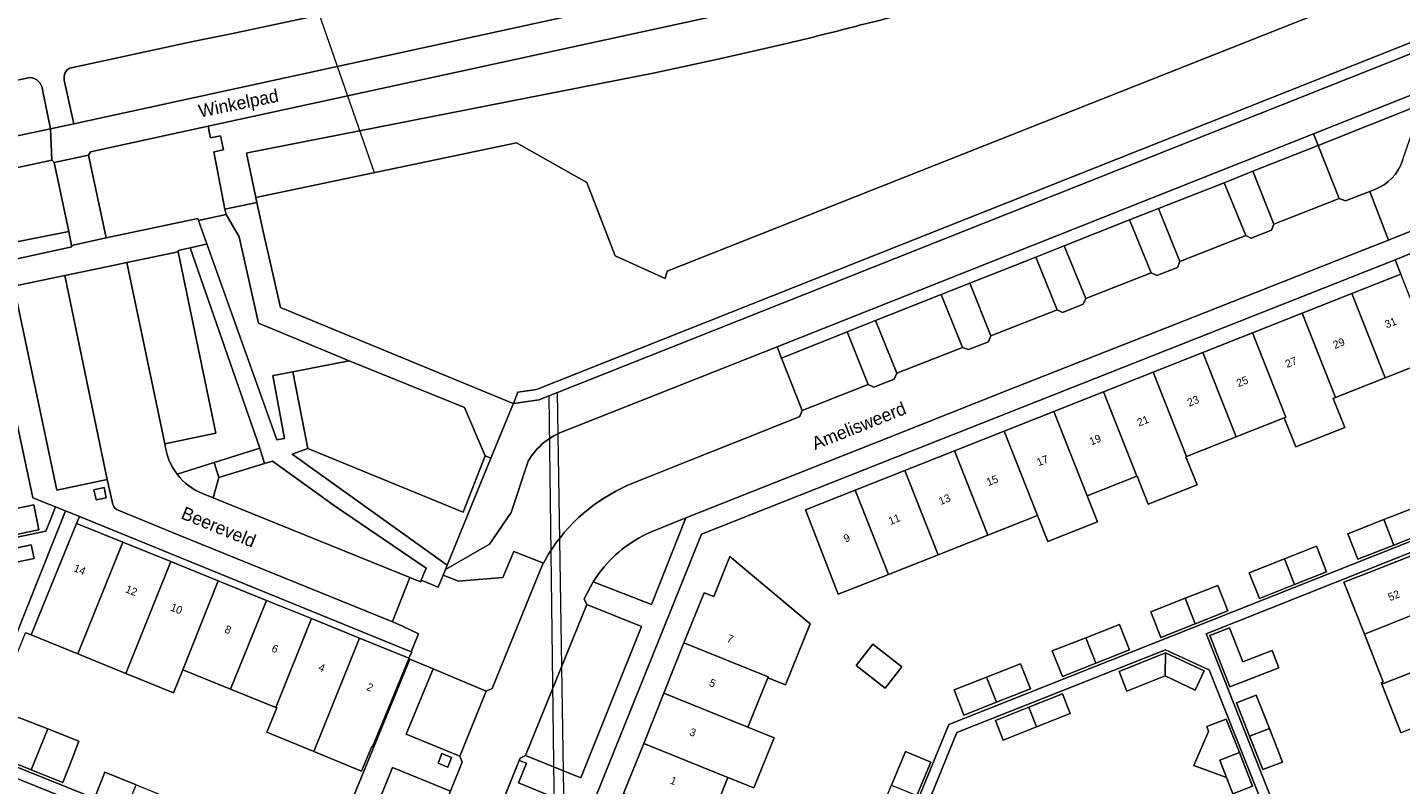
# Model space of a CAD drawing. Header units: metres. Extents: x 151448 to 154749, y 463108 to 465296.
# Tile 435 of 449: x 154420 to 154552, y 465020 to 465093. Entities that reach past the tile are written whole.
import ezdxf
from ezdxf.enums import TextEntityAlignment as Align

# ---------------------------------------------------------------- set-up
doc = ezdxf.new("R2010")
doc.units = ezdxf.units.M
for name, color, linetype, lineweight in [('B-PV-GK-BESCHOEIING-G', 253, 'Continuous', 9), ('B-PV-GR-BEPLANTING_CULTUUR_BODEMBEDEKKER-GV', 253, 'Continuous', 9), ('B-PV-GR-GROENVOORZIENING-GV', 253, 'Continuous', 9), ('B-PV-GW-TALUD_KRUIN-G', 253, 'Continuous', 9), ('B-PV-KW-KUNSTWERK_DUIKER-G', 253, 'Continuous', 9), ('B-PV-KW-KUNSTWERK_DUIKER-GV', 253, 'Continuous', 9), ('B-PV-OG-BEBOUWING-GV', 1, 'Continuous', 9), ('B-PV-OG-BEBOUWING-T18', 2, 'Continuous', 9), ('B-PV-OG-TERREIN_BEGROEID-GV', 253, 'Continuous', 9), ('B-PV-OG-TERREIN_ERF-GV', 253, 'Continuous', 9), ('B-PV-OG-TERREIN_OEVER-GV', 253, 'Continuous', 9), ('B-PV-OG-TOPOGRAFIE-T18', 2, 'Continuous', 9), ('B-PV-OG-WATER_SLOOT-GV', 253, 'Continuous', 9), ('B-PV-VH-GESLOTENVERHARDING_ASFALT-GV', 253, 'Continuous', 9), ('B-PV-VH-ONVERHARD_ZAND-GV', 253, 'Continuous', 9), ('B-PV-VH-OPENVERHARDING_BETONELEMENT-GV', 253, 'Continuous', 9), ('B-PV-VH-OPENVERHARDING_BETONSTRAATSTEEN-GV', 253, 'Continuous', 9), ('B-PV-VH-OPENVERHARDING_TEGEL-GV', 253, 'Continuous', 9)]:
    doc.layers.add(name, color=color, linetype=linetype, lineweight=lineweight)
doc.styles.add('Drong', font='txt', dxfattribs={"height": 1.8})

msp = doc.modelspace()

# ---------------------------------------------------------------- linework, layer by layer
at = {"layer": 'B-PV-GK-BESCHOEIING-G', "flags": 128}
for points in [[(154441.755, 465076.484), (154466.86, 465081.74), (154473.62, 465077.95), (154476.35, 465070.89), (154481.17, 465068.7), (154481.38, 465069.399), (154620.34, 465124.41), (154638.89, 465132.04), (154643.77, 465134.75), (154651.51, 465137.02)], [(154610.001, 465112.99), (154470.82, 465057.736)], [(154441.755, 465076.484), (154441.85, 465076.019)], [(154442.487, 465073.22), (154441.85, 465076.019)], [(154466.564, 465056.682), (154466.55, 465056.68), (154444.15, 465065.91), (154442.487, 465073.22)], [(154469.992, 465057.407), (154469.826, 465057.341), (154469.04, 465057.029), (154466.564, 465056.682)]]:
    msp.add_lwpolyline(points, dxfattribs=at)
at = {"layer": 'B-PV-GR-BEPLANTING_CULTUUR_BODEMBEDEKKER-GV', "flags": 128}
for points in [[(154474.25, 465039.517), (154479.85, 465037.31), (154483.177, 465045.647), (154479.77, 465044.28)], [(154474.79, 465040.3), (154474.25, 465039.517)]]:
    msp.add_lwpolyline(points, dxfattribs=at)
at = {"layer": 'B-PV-GR-BEPLANTING_CULTUUR_BODEMBEDEKKER-GV'}
msp.add_lwpolyline([(154479.77, 465044.28, 0.1312592), (154474.79, 465040.3)], format="xyb", dxfattribs=at)
at = {"layer": 'B-PV-GR-GROENVOORZIENING-GV', "flags": 128}
for points in [[(154426.187, 465048.366), (154426.394, 465047.387), (154427.373, 465047.594), (154427.166, 465048.573)], [(154459.686, 465022.975), (154459.315, 465022.047), (154460.243, 465021.675), (154460.615, 465022.603)]]:
    msp.add_lwpolyline(points, close=True, dxfattribs=at)
at = {"layer": 'B-PV-GW-TALUD_KRUIN-G', "flags": 128}
msp.add_lwpolyline([(154437.659, 465047.574), (154456.603, 465039.91), (154456.601, 465039.905), (154456.82, 465039.82), (154457.65, 465039.5), (154457.7, 465039.66)], dxfattribs=at)
at = {"layer": 'B-PV-KW-KUNSTWERK_DUIKER-G', "flags": 128}
msp.add_lwpolyline([(154453.196, 465078.879), (154446.551, 465098.003)], dxfattribs=at)
at = {"layer": 'B-PV-KW-KUNSTWERK_DUIKER-GV', "flags": 128}
msp.add_lwpolyline([(154471.609, 465007.05), (154470.82, 465057.736), (154469.992, 465057.407), (154470.61, 465006.958)], close=True, dxfattribs=at)
at = {"layer": 'B-PV-OG-BEBOUWING-GV', "flags": 128}
for points in [[(154547.285, 465067.261), (154550.501, 465059.127), (154555.213, 465060.99), (154552.007, 465069.13)], [(154542.503, 465065.368), (154545.718, 465057.235), (154550.501, 465059.127), (154547.285, 465067.261)], [(154542.503, 465065.368), (154537.721, 465063.476), (154540.935, 465055.345), (154540.774, 465055.281), (154541.878, 465052.492), (154546.604, 465054.36), (154545.501, 465057.15), (154545.718, 465057.235)], [(154537.721, 465063.476), (154532.939, 465061.583), (154536.152, 465053.453), (154540.774, 465055.281), (154540.935, 465055.345)], [(154531.369, 465051.562), (154536.152, 465053.453), (154532.939, 465061.583), (154528.156, 465059.69)], [(154528.156, 465059.69), (154523.373, 465057.797), (154526.586, 465049.67), (154526.619, 465049.683), (154527.689, 465046.977), (154532.381, 465048.832), (154531.311, 465051.539), (154531.369, 465051.562)], [(154523.373, 465057.797), (154518.591, 465055.904), (154521.803, 465047.779), (154526.586, 465049.67)], [(154513.809, 465054.011), (154517.021, 465045.888), (154518.015, 465043.375), (154522.797, 465045.265), (154521.803, 465047.779), (154518.591, 465055.904)], [(154517.021, 465045.888), (154513.809, 465054.011), (154509.027, 465052.118), (154512.238, 465043.997)], [(154504.245, 465050.226), (154507.455, 465042.106), (154512.238, 465043.997), (154509.027, 465052.118)], [(154499.462, 465048.333), (154502.672, 465040.215), (154507.455, 465042.106), (154504.245, 465050.226)], [(154502.672, 465040.215), (154499.462, 465048.333), (154494.68, 465046.44), (154497.83, 465038.3)], [(154420.4, 465046.91), (154417.11, 465046.23), (154417.61, 465043.82), (154420.87, 465044.5)], [(154550.362, 465045.487), (154551.33, 465043.04), (154554.31, 465044.22), (154553.36, 465046.67)], [(154420.14, 465034.39), (154424.63, 465032.561), (154428.956, 465043.325), (154424.5, 465045.13)], [(154551.33, 465043.04), (154550.362, 465045.487), (154546.9, 465044.12), (154547.87, 465041.67)], [(154428.956, 465043.325), (154424.63, 465032.561), (154429.239, 465030.683), (154433.588, 465041.448)], [(154548.492, 465034.473), (154558.307, 465038.365), (154556.34, 465043.33), (154549.331, 465040.546), (154546.526, 465039.459)], [(154482.983, 465033.626), (154491.085, 465030.349), (154491.052, 465030.268), (154492.749, 465029.605), (154495.128, 465035.469), (154487.4, 465041.93), (154485.87, 465038.079), (154484.92, 465038.46)], [(154540.79, 465041.715), (154541.765, 465039.25), (154544.84, 465040.47), (154543.87, 465042.94)], [(154433.588, 465041.448), (154429.239, 465030.683), (154433.846, 465028.806), (154434.755, 465031.044), (154438.148, 465039.601)], [(154540.79, 465041.715), (154537.41, 465040.37), (154538.39, 465037.91), (154541.765, 465039.25)], [(154438.148, 465039.601), (154434.755, 465031.044), (154439.332, 465029.185), (154442.787, 465037.721)], [(154532.201, 465035.469), (154535.34, 465036.71), (154534.39, 465039.16), (154531.234, 465037.916)], [(154558.307, 465038.365), (154548.492, 465034.473), (154550.308, 465029.864), (154550.119, 465029.783), (154550.174, 465029.642), (154560.189, 465033.614)], [(154439.332, 465029.185), (154443.701, 465027.411), (154447.127, 465035.963), (154442.787, 465037.721)], [(154531.234, 465037.916), (154527.92, 465036.61), (154528.89, 465034.16), (154532.201, 465035.469)], [(154447.127, 465035.963), (154443.701, 465027.411), (154443.795, 465027.373), (154442.815, 465025.045), (154447.349, 465023.18), (154451.742, 465034.093)], [(154522.642, 465031.674), (154525.87, 465032.95), (154524.92, 465035.4), (154521.675, 465034.121)], [(154451.742, 465034.093), (154447.349, 465023.18), (154451.95, 465021.287), (154452.933, 465023.661), (154453.01, 465023.63), (154456.487, 465032.099), (154456.512, 465032.161)], [(154521.675, 465034.121), (154518.45, 465032.85), (154519.42, 465030.4), (154522.642, 465031.674)], [(154533.619, 465034.351), (154535.543, 465029.393), (154540.249, 465031.218), (154539.605, 465032.878), (154536.8, 465031.79), (154535.52, 465035.089)], [(154482.983, 465033.626), (154481.045, 465028.79), (154489.15, 465025.512), (154491.052, 465030.268), (154491.085, 465030.349)], [(154502.37, 465029.28), (154503.97, 465031.33), (154501.16, 465033.5), (154499.58, 465031.46)], [(154529.299, 465030.454), (154529.35, 465032.66), (154524.879, 465030.88), (154525.629, 465028.993)], [(154529.35, 465032.66), (154529.299, 465030.454), (154532.21, 465029.09), (154533.07, 465030.93)], [(154552.232, 465025.08), (154555.02, 465026.186), (154562.03, 465028.966), (154560.189, 465033.614), (154550.174, 465029.642), (154552.017, 465024.995)], [(154512.112, 465030.328), (154513.067, 465027.911), (154516.353, 465029.218), (154515.394, 465031.622)], [(154513.067, 465027.911), (154512.112, 465030.328), (154508.984, 465029.095), (154509.937, 465026.666)], [(154489.15, 465025.512), (154481.045, 465028.79), (154479.108, 465023.955), (154487.215, 465020.676), (154489.714, 465019.665), (154491.667, 465024.494)], [(154516.195, 465027.445), (154516.942, 465025.556), (154520.167, 465026.831), (154519.42, 465028.72)], [(154516.942, 465025.556), (154516.195, 465027.445), (154512.97, 465026.17), (154513.712, 465024.279)], [(154539.346, 465025.378), (154538.07, 465028.61), (154536.18, 465027.87), (154537.447, 465024.659)], [(154420.148, 465021.41), (154421.734, 465025.352), (154418.764, 465026.509), (154418.115, 465024.887), (154416.001, 465025.733), (154415.818, 465025.806), (154414.953, 465023.536), (154417.201, 465022.602)], [(154534.571, 465022.33), (154536.455, 465023.075), (154535.18, 465026.3), (154533.31, 465025.58), (154533.494, 465025.106), (154532.061, 465021.836), (154535.212, 465020.677)], [(154420.148, 465021.41), (154423.19, 465020.18), (154424.072, 465022.476), (154424.736, 465024.183), (154421.734, 465025.352)], [(154537.447, 465024.659), (154538.72, 465021.43), (154540.62, 465022.15), (154539.346, 465025.378)], [(154479.108, 465023.955), (154477.17, 465019.12), (154485.28, 465015.84), (154487.215, 465020.676)], [(154502.958, 465019.93), (154505.413, 465018.937), (154506.75, 465022.16), (154504.3, 465023.17)], [(154536.455, 465023.075), (154534.571, 465022.33), (154535.212, 465020.677), (154535.82, 465019.11), (154537.73, 465019.85)], [(154429.33, 465017.687), (154430.256, 465019.968), (154427.24, 465021.19), (154426.33, 465018.9)]]:
    msp.add_lwpolyline(points, close=True, dxfattribs=at)
at = {"layer": 'B-PV-OG-TERREIN_BEGROEID-GV', "flags": 128}
for points in [[(154704.016, 465208.712), (154700.703, 465210.177), (154679.055, 465180.922), (154665.59, 465164.528), (154645.684, 465152.818), (154580.941, 465133.994), (154578.139, 465132.2), (154577.548, 465131.916), (154574.596, 465130.499), (154564.512, 465126.997), (154558.399, 465125.045), (154543.167, 465119.84), (154525.409, 465113.87), (154498.752, 465105.055), (154491.483, 465103.379), (154484.233, 465101.836), (154470.223, 465098.855), (154459.403, 465096.534), (154439.396, 465092.241), (154435.712, 465091.509), (154423.846, 465088.954)], [(154423.328, 465087.783), (154424.233, 465083.596), (154513.301, 465103.007)], [(154513.962, 465100.081), (154437.181, 465083.348), (154437.285, 465082.85), (154437.41, 465082.25), (154438.38, 465082.44), (154438.65, 465081.07), (154437.72, 465080.899), (154438.799, 465075.37), (154441.85, 465076.019), (154441.755, 465076.484), (154440.878, 465080.772), (154440.97, 465080.79), (154480.19, 465088.48), (154486.403, 465089.837), (154492.6, 465091.261)], [(154414.32, 465084.805), (154414.988, 465081.613), (154421.996, 465083.116), (154421.231, 465086.859)], [(154420.051, 465088.052), (154415.679, 465087.154)], [(154552.171, 465080.06), (154554.01, 465085.48), (154544.04, 465081.51), (154546.07, 465076.399), (154546.66, 465076.16), (154547.84, 465076.63), (154549.008, 465077.08), (154549.501, 465077.27)], [(154435.458, 465071.656), (154434.3, 465071.39), (154434.3, 465071.279), (154437.907, 465053.826), (154433.021, 465052.79)], [(154434.197, 465049.855), (154437.758, 465050.981), (154442.142, 465052.368), (154435.458, 465071.656)], [(154494.137, 465055.433), (154494.38, 465055.99), (154492.38, 465061.04), (154491.946, 465062.135), (154471.531, 465054.039)], [(154477.581, 465048.8), (154483.19, 465051.045), (154489.9, 465053.73), (154494.133, 465055.423), (154494.135, 465055.428), (154494.137, 465055.433)], [(154467.993, 465051.129), (154466.36, 465046.18), (154464.27, 465043.14), (154460.029, 465040.697), (154459.81, 465040.16), (154461.27, 465039.56), (154465.54, 465039.92), (154466.6, 465042.42), (154469.458, 465041.315), (154469.971, 465042.22)]]:
    msp.add_lwpolyline(points, dxfattribs=at)
at = {"layer": 'B-PV-OG-TERREIN_BEGROEID-GV'}
for points in [[(154499.087, 465092.859, -0.0051211), (154505.57, 465094.458)], [(154492.6, 465091.261, 0.0061356), (154499.087, 465092.859)], [(154423.846, 465088.954, 0.3325691), (154423.328, 465087.783)], [(154421.231, 465086.859, 0.3468195), (154420.051, 465088.052)], [(154549.501, 465077.27, 0.2252706), (154552.171, 465080.06)], [(154471.531, 465054.039, 0.1780426), (154467.993, 465051.129)], [(154433.021, 465052.79, 0.1369589), (154434.197, 465049.855)], [(154469.971, 465042.22, -0.1478593), (154477.581, 465048.8)]]:
    msp.add_lwpolyline(points, format="xyb", dxfattribs=at)
at = {"layer": 'B-PV-OG-TERREIN_BEGROEID-GV', "flags": 128}
for points in [[(154543.601, 465082.616), (154544.04, 465081.51), (154554.01, 465085.48), (154554.505, 465086.939)], [(154436.244, 465074.281), (154438.9, 465074.85), (154438.799, 465075.37), (154437.72, 465080.899), (154438.65, 465081.07), (154438.38, 465082.44), (154437.41, 465082.25), (154437.285, 465082.85), (154437.181, 465083.348), (154425.86, 465080.88), (154425.666, 465080.561), (154427.366, 465072.599), (154436.173, 465074.479)], [(154510.5, 465068.25), (154516.85, 465070.75), (154519.6, 465071.829), (154525.89, 465074.329), (154528.68, 465075.42), (154534.98, 465077.92), (154537.74, 465079.04), (154544.04, 465081.51), (154543.601, 465082.616), (154491.946, 465062.135), (154492.38, 465061.04), (154498.69, 465063.579), (154501.42, 465064.66), (154507.76, 465067.17)], [(154417.453, 465071.96), (154423.756, 465073.232), (154422.359, 465079.867), (154422.125, 465080.082), (154415.842, 465078.74)], [(154537.74, 465079.04), (154534.98, 465077.92), (154537.07, 465072.839), (154537.573, 465072.573), (154537.578, 465072.575), (154539.561, 465073.361), (154539.78, 465073.92)], [(154530.5, 465069.769), (154530.72, 465070.339), (154528.68, 465075.42), (154525.89, 465074.329), (154527.97, 465069.25), (154528.523, 465068.993)], [(154450.756, 465060.769), (154442.033, 465064.39), (154440.168, 465072.707), (154438.9, 465074.85), (154436.244, 465074.281), (154437.054, 465072.019), (154443.805, 465053.164), (154444.518, 465053.296), (154443.399, 465059.346), (154443.485, 465059.346), (154445.344, 465059.71)], [(154516.85, 465070.75), (154518.9, 465065.67), (154519.422, 465065.427), (154519.427, 465065.424), (154519.437, 465065.42), (154521.403, 465066.212), (154521.408, 465066.216), (154521.413, 465066.225), (154521.68, 465066.769), (154519.6, 465071.829)], [(154510.35, 465061.852), (154510.363, 465061.847), (154510.373, 465061.851), (154512.305, 465062.607), (154512.312, 465062.612), (154512.32, 465062.628), (154512.53, 465063.17), (154510.5, 465068.25), (154507.76, 465067.17), (154509.8, 465062.06)], [(154498.69, 465063.579), (154500.71, 465058.48), (154501.257, 465058.24), (154503.227, 465059.013), (154503.47, 465059.6), (154501.42, 465064.66)], [(154446.788, 465052.332), (154445.253, 465051.799), (154460.19, 465041.091), (154464.407, 465051.405), (154463.849, 465051.624), (154461.725, 465046.209)], [(154437.659, 465047.574), (154456.603, 465039.91), (154456.601, 465039.905), (154456.82, 465039.82), (154457.65, 465039.5), (154457.7, 465039.66), (154458.163, 465040.816), (154449.439, 465046.751), (154443.368, 465051.118), (154442.597, 465050.882), (154439.348, 465049.888), (154438.214, 465049.541)]]:
    msp.add_lwpolyline(points, close=True, dxfattribs=at)
at = {"layer": 'B-PV-OG-TERREIN_ERF-GV', "flags": 128}
for points in [[(154555.213, 465060.99), (154550.501, 465059.127), (154545.718, 465057.235), (154545.501, 465057.15), (154546.604, 465054.36), (154541.878, 465052.492), (154540.774, 465055.281), (154536.152, 465053.453), (154531.369, 465051.562), (154531.311, 465051.539), (154532.381, 465048.832), (154527.689, 465046.977), (154526.619, 465049.683), (154526.586, 465049.67), (154521.803, 465047.779), (154522.797, 465045.265), (154518.015, 465043.375), (154517.021, 465045.888), (154512.238, 465043.997), (154507.455, 465042.106), (154502.672, 465040.215), (154497.83, 465038.3), (154494.68, 465046.44), (154499.462, 465048.333), (154504.245, 465050.226), (154509.027, 465052.118), (154513.809, 465054.011), (154518.591, 465055.904), (154523.373, 465057.797), (154528.156, 465059.69), (154532.939, 465061.583), (154537.721, 465063.476), (154542.503, 465065.368), (154547.285, 465067.261), (154552.007, 465069.13), (154551.47, 465070.499), (154503.466, 465051.524), (154484.66, 465044.09), (154474.24, 465018.207)], [(154502.23, 465010.53), (154508.48, 465025.78), (154557.26, 465045.11)], [(154557.629, 465044.174), (154533.27, 465034.51), (154533.365, 465034.27), (154546.893, 465000), (154552.2, 464986.56)], [(154552.017, 465024.995), (154550.174, 465029.642), (154550.119, 465029.783), (154550.308, 465029.864), (154548.492, 465034.473), (154546.526, 465039.459), (154549.331, 465040.546), (154556.34, 465043.33)], [(154417.096, 465022.327), (154447.554, 465010.08), (154447.58, 465010.07), (154456.6, 465032.052), (154456.487, 465032.099), (154453.01, 465023.63), (154452.933, 465023.661), (154451.95, 465021.287), (154447.349, 465023.18), (154442.815, 465025.045), (154443.795, 465027.373), (154443.701, 465027.411), (154439.332, 465029.185), (154434.755, 465031.044), (154433.846, 465028.806), (154429.239, 465030.683), (154424.63, 465032.561), (154420.14, 465034.39), (154419.605, 465034.608)], [(154539.48, 465016.09), (154533.54, 465031.03), (154533.09, 465031.22), (154529.33, 465032.95), (154509.25, 465025), (154503.19, 465010.12)], [(154418.764, 465026.509), (154421.734, 465025.352), (154424.736, 465024.183), (154424.072, 465022.476), (154423.19, 465020.18), (154420.148, 465021.41), (154417.201, 465022.602)]]:
    msp.add_lwpolyline(points, dxfattribs=at)
for points in [[(154372.003, 465057.557), (154376.562, 465035.662), (154376.7, 465034.998), (154421.55, 465044.39), (154421.97, 465045.42), (154422.495, 465046.707), (154420.3, 465047.6), (154416.045, 465067.545), (154396.83, 465063.487), (154371.865, 465058.215)], [(154376.7, 465034.998), (154376.888, 465034.003), (154376.92, 465034.01), (154401.321, 465039.116), (154409.269, 465040.779), (154409.544, 465039.478), (154402.868, 465038.081), (154404.365, 465031.006), (154403.65, 465029.135), (154407.938, 465027.411), (154407.473, 465026.197), (154409.283, 465025.469), (154409.748, 465026.683), (154414.786, 465024.657), (154422.32, 465043.51), (154423.02, 465045.29), (154423.431, 465046.326), (154422.495, 465046.707), (154421.97, 465045.42), (154421.55, 465044.39)], [(154424.5, 465045.13), (154424.783, 465045.776), (154423.431, 465046.326), (154423.02, 465045.29), (154422.32, 465043.51), (154414.786, 465024.657), (154409.748, 465026.683), (154409.283, 465025.469), (154414.84, 465023.234), (154414.953, 465023.536), (154415.818, 465025.806), (154416.001, 465025.733), (154419.605, 465034.608), (154420.14, 465034.39)], [(154420.4, 465046.91), (154420.87, 465044.5), (154417.61, 465043.82), (154417.11, 465046.23)], [(154550.362, 465045.487), (154553.36, 465046.67), (154554.31, 465044.22), (154551.33, 465043.04), (154547.87, 465041.67), (154546.9, 465044.12)], [(154447.127, 465035.963), (154451.742, 465034.093), (154456.512, 465032.161), (154456.8, 465032.75), (154456.738, 465032.775), (154424.783, 465045.776), (154424.5, 465045.13), (154428.956, 465043.325), (154433.588, 465041.448), (154438.148, 465039.601), (154442.787, 465037.721)], [(154420.143, 465043.054), (154420.418, 465041.753), (154411.316, 465039.849), (154411.041, 465041.15)], [(154420.143, 465043.054), (154411.041, 465041.15), (154411.316, 465039.849), (154420.418, 465041.753)], [(154482.983, 465033.626), (154484.92, 465038.46), (154485.87, 465038.079), (154487.4, 465041.93), (154495.128, 465035.469), (154492.749, 465029.605), (154491.052, 465030.268), (154489.15, 465025.512), (154491.667, 465024.494), (154489.714, 465019.665), (154487.215, 465020.676), (154485.28, 465015.84), (154477.17, 465019.12), (154479.108, 465023.955), (154481.045, 465028.79)], [(154540.79, 465041.715), (154543.87, 465042.94), (154544.84, 465040.47), (154541.765, 465039.25), (154538.39, 465037.91), (154537.41, 465040.37)], [(154447.152, 465009.083), (154401.94, 465027.36), (154402.34, 465028.26), (154401.987, 465028.426), (154403.014, 465031.111), (154401.321, 465039.116), (154376.92, 465034.01), (154376.888, 465034.003), (154376.936, 465033.76), (154378.94, 465034.18), (154379.44, 465031.77), (154376.161, 465031.084), (154373.08, 465030.44), (154372.611, 465032.853), (154370.57, 465032.39), (154364.06, 465016.339), (154404.451, 465000), (154438.02, 464986.42), (154438.251, 464986.993), (154438.256, 464987.005), (154443.497, 465000), (154447.16, 465009.08)], [(154532.201, 465035.469), (154528.89, 465034.16), (154527.92, 465036.61), (154531.234, 465037.916), (154534.39, 465039.16), (154535.34, 465036.71)], [(154521.675, 465034.121), (154524.92, 465035.4), (154525.87, 465032.95), (154522.642, 465031.674), (154519.42, 465030.4), (154518.45, 465032.85)], [(154533.619, 465034.351), (154535.52, 465035.089), (154536.8, 465031.79), (154539.605, 465032.878), (154540.249, 465031.218), (154535.543, 465029.393)], [(154499.58, 465031.46), (154501.16, 465033.5), (154503.97, 465031.33), (154502.37, 465029.28)], [(154529.35, 465032.66), (154533.07, 465030.93), (154532.21, 465029.09), (154529.299, 465030.454), (154525.629, 465028.993), (154524.879, 465030.88)], [(154513.067, 465027.911), (154509.937, 465026.666), (154508.984, 465029.095), (154512.112, 465030.328), (154515.394, 465031.622), (154516.353, 465029.218)], [(154516.195, 465027.445), (154519.42, 465028.72), (154520.167, 465026.831), (154516.942, 465025.556), (154513.712, 465024.279), (154512.97, 465026.17)], [(154537.447, 465024.659), (154536.18, 465027.87), (154538.07, 465028.61), (154539.346, 465025.378), (154540.62, 465022.15), (154538.72, 465021.43)], [(154535.212, 465020.677), (154532.061, 465021.836), (154533.494, 465025.106), (154533.31, 465025.58), (154535.18, 465026.3), (154536.455, 465023.075), (154537.73, 465019.85), (154535.82, 465019.11)], [(154502.958, 465019.93), (154504.3, 465023.17), (154506.75, 465022.16), (154505.413, 465018.937), (154504.09, 465015.75), (154501.64, 465016.75)], [(154429.33, 465017.687), (154426.33, 465018.9), (154427.24, 465021.19), (154430.256, 465019.968), (154433.26, 465018.75), (154432.34, 465016.47)]]:
    msp.add_lwpolyline(points, close=True, dxfattribs=at)
at = {"layer": 'B-PV-OG-TERREIN_OEVER-GV', "flags": 128}
for points in [[(154492.6, 465091.261), (154486.403, 465089.837), (154480.19, 465088.48), (154440.97, 465080.79), (154440.878, 465080.772), (154441.755, 465076.484), (154466.86, 465081.74), (154473.62, 465077.95), (154476.35, 465070.89), (154481.17, 465068.7), (154481.38, 465069.399), (154620.34, 465124.41), (154638.89, 465132.04), (154643.77, 465134.75), (154651.51, 465137.02)], [(154554.505, 465086.939), (154611.369, 465109.485), (154610.001, 465112.99), (154470.82, 465057.736), (154469.992, 465057.407), (154469.826, 465057.341), (154469.04, 465057.029), (154466.564, 465056.682), (154466.51, 465056.55), (154464.407, 465051.405), (154460.19, 465041.091), (154460.029, 465040.697), (154464.27, 465043.14), (154466.36, 465046.18), (154467.993, 465051.129)], [(154471.531, 465054.039), (154491.946, 465062.135), (154543.601, 465082.616), (154554.505, 465086.939)]]:
    msp.add_lwpolyline(points, dxfattribs=at)
at = {"layer": 'B-PV-OG-TERREIN_OEVER-GV'}
for points in [[(154505.57, 465094.458, 0.0051211), (154499.087, 465092.859)], [(154499.087, 465092.859, -0.0061356), (154492.6, 465091.261)], [(154467.993, 465051.129, -0.1780426), (154471.531, 465054.039)]]:
    msp.add_lwpolyline(points, format="xyb", dxfattribs=at)
at = {"layer": 'B-PV-OG-TERREIN_OEVER-GV', "flags": 128}
msp.add_lwpolyline([(154464.407, 465051.405), (154466.51, 465056.55), (154466.564, 465056.682), (154466.55, 465056.68), (154444.15, 465065.91), (154442.487, 465073.22), (154441.85, 465076.019), (154438.799, 465075.37), (154438.9, 465074.85), (154440.168, 465072.707), (154442.033, 465064.39), (154450.756, 465060.769), (154461.867, 465056.296), (154463.849, 465051.624)], close=True, dxfattribs=at)
at = {"layer": 'B-PV-OG-WATER_SLOOT-GV', "flags": 128}
for points in [[(154620.34, 465124.41), (154481.38, 465069.399), (154481.17, 465068.7), (154476.35, 465070.89), (154473.62, 465077.95), (154466.86, 465081.74), (154441.755, 465076.484), (154441.85, 465076.019), (154442.487, 465073.22), (154444.15, 465065.91), (154466.55, 465056.68), (154466.564, 465056.682), (154467, 465057.748), (154468.783, 465058.002), (154609.632, 465113.919)], [(154609.632, 465113.919), (154468.783, 465058.002), (154467, 465057.748), (154466.564, 465056.682), (154469.04, 465057.029), (154469.826, 465057.341), (154469.992, 465057.407), (154470.82, 465057.736), (154610.001, 465112.99)]]:
    msp.add_lwpolyline(points, dxfattribs=at)
at = {"layer": 'B-PV-VH-GESLOTENVERHARDING_ASFALT-GV', "flags": 128}
for points in [[(154513.301, 465103.007), (154424.233, 465083.596), (154421.996, 465083.116), (154422.125, 465080.082), (154422.359, 465079.867), (154425.666, 465080.561), (154425.86, 465080.88), (154437.181, 465083.348), (154513.962, 465100.081)], [(154285.453, 465051.105), (154286.069, 465051.237), (154287.627, 465051.581), (154349.43, 465064.697), (154351.855, 465065.209), (154370.877, 465069.226), (154372.993, 465069.673), (154407.495, 465076.958), (154413.75, 465078.293), (154415.842, 465078.74), (154422.125, 465080.082), (154421.996, 465083.116), (154414.988, 465081.613), (154413.52, 465081.298), (154390.063, 465076.266), (154372.529, 465072.505), (154371.93, 465072.489), (154370.343, 465072.145), (154353.713, 465068.544), (154351.1, 465068.209), (154349.43, 465067.852)], [(154549.501, 465077.27), (154549.008, 465077.08), (154550.8, 465072.4), (154554.964, 465074.052), (154559.19, 465075.729), (154559.52, 465075.86), (154562.193, 465082.13)], [(154479.77, 465044.28), (154483.177, 465045.647), (154492.57, 465049.38), (154502.723, 465053.406), (154514.01, 465057.88), (154529.35, 465063.93), (154548.43, 465071.459), (154550.8, 465072.4), (154549.008, 465077.08), (154547.84, 465076.63), (154546.66, 465076.16), (154546.07, 465076.399), (154539.78, 465073.92), (154539.561, 465073.361), (154537.578, 465072.575), (154537.573, 465072.573), (154537.07, 465072.839), (154530.72, 465070.339), (154530.5, 465069.769), (154528.523, 465068.993), (154527.97, 465069.25), (154521.68, 465066.769), (154521.413, 465066.225), (154521.408, 465066.216), (154521.403, 465066.212), (154519.437, 465065.42), (154519.427, 465065.424), (154519.422, 465065.427), (154518.9, 465065.67), (154512.53, 465063.17), (154512.32, 465062.628), (154512.312, 465062.612), (154512.305, 465062.607), (154510.373, 465061.851), (154510.363, 465061.847), (154510.35, 465061.852), (154509.8, 465062.06), (154503.47, 465059.6), (154503.227, 465059.013), (154501.257, 465058.24), (154500.71, 465058.48), (154494.38, 465055.99), (154494.137, 465055.433), (154494.135, 465055.428), (154494.133, 465055.423), (154489.9, 465053.73), (154483.19, 465051.045), (154477.581, 465048.8)], [(154469.971, 465042.22), (154469.458, 465041.315)], [(154469.458, 465041.315), (154469.41, 465041.23), (154464.527, 465029.223), (154463.94, 465028.99), (154461.41, 465022.73), (154461.644, 465022.161), (154460.521, 465019.371), (154457.957, 465013.037), (154457.37, 465012.78), (154455.7, 465008.58), (154455.941, 465008.019), (154454.467, 465004.33), (154454.46, 465004.328), (154453.87, 465004.11), (154451.33, 464997.84), (154451.572, 464997.268), (154451.132, 464996.13), (154450.54, 464995.9), (154448.03, 464989.64), (154448.265, 464989.077), (154447.206, 464986.498), (154446.66, 464985.06)], [(154450.438, 464981.171), (154451.141, 464982.907), (154451.638, 464984.131), (154451.87, 464984.703), (154458.08, 465000), (154458.36, 465000.69), (154464.1, 465014.84), (154467.11, 465022.32), (154467.21, 465022.537), (154467.73, 465022.78), (154473.63, 465037.32), (154473.393, 465037.857), (154474.25, 465039.517), (154474.79, 465040.3)]]:
    msp.add_lwpolyline(points, dxfattribs=at)
at = {"layer": 'B-PV-VH-GESLOTENVERHARDING_ASFALT-GV'}
for points in [[(154552.171, 465080.06, -0.2252706), (154549.501, 465077.27)], [(154477.581, 465048.8, 0.1478593), (154469.971, 465042.22)], [(154474.79, 465040.3, -0.1312592), (154479.77, 465044.28)]]:
    msp.add_lwpolyline(points, format="xyb", dxfattribs=at)
at = {"layer": 'B-PV-VH-ONVERHARD_ZAND-GV', "flags": 128}
msp.add_lwpolyline([(154446.788, 465052.332), (154461.725, 465046.209), (154463.849, 465051.624), (154461.867, 465056.296), (154450.756, 465060.769), (154445.344, 465059.71)], close=True, dxfattribs=at)
at = {"layer": 'B-PV-VH-OPENVERHARDING_BETONELEMENT-GV', "flags": 128}
msp.add_lwpolyline([(154442.142, 465052.368), (154437.758, 465050.981), (154438.214, 465049.541), (154439.348, 465049.888), (154442.597, 465050.882)], close=True, dxfattribs=at)
at = {"layer": 'B-PV-VH-OPENVERHARDING_BETONSTRAATSTEEN-GV', "flags": 128}
for points in [[(154423.846, 465088.954), (154435.712, 465091.509), (154439.396, 465092.241), (154459.403, 465096.534), (154459.065, 465098.106), (154465.981, 465106.348), (154463.445, 465108.285), (154456.347, 465100.113), (154428.058, 465094.021), (154424.062, 465097.57), (154422.925, 465097.36)], [(154415.679, 465087.154), (154420.051, 465088.052)], [(154421.231, 465086.859), (154421.996, 465083.116), (154424.233, 465083.596), (154423.328, 465087.783)], [(154433.021, 465052.79), (154429.34, 465070.231), (154428.15, 465069.98), (154423.393, 465068.993), (154427.47, 465049.339), (154428.012, 465046.94)], [(154428.522, 465046.39), (154434.29, 465044.04), (154454.7, 465035.76), (154454.908, 465035.675), (154454.92, 465035.7), (154456.601, 465039.905), (154456.603, 465039.91), (154437.659, 465047.574), (154436.63, 465047.99)], [(154552.2, 464986.56), (154550.94, 464987.05), (154550.929, 464987.078), (154532.407, 464994.579), (154530.961, 464995.199), (154531.663, 464996.906), (154531.673, 464997.013), (154524.266, 465000), (154502.615, 465008.753), (154501.669, 465009.117), (154501.464, 465009.196), (154500.73, 465007.411), (154500.5, 465006.56), (154473.833, 465017.377), (154467.058, 465020.153), (154467.82, 465022.04), (154467.11, 465022.32), (154464.1, 465014.84), (154464.79, 465014.54), (154467.17, 465015.62), (154478.647, 465010.977), (154505.745, 465000), (154557.015, 464979.27)]]:
    msp.add_lwpolyline(points, dxfattribs=at)
at = {"layer": 'B-PV-VH-OPENVERHARDING_BETONSTRAATSTEEN-GV'}
for points in [[(154423.328, 465087.783, -0.3325691), (154423.846, 465088.954)], [(154420.051, 465088.052, -0.3468195), (154421.231, 465086.859)], [(154434.197, 465049.855, -0.1369589), (154433.021, 465052.79)], [(154436.63, 465047.99, -0.1326401), (154434.197, 465049.855)], [(154428.012, 465046.94, 0.2434056), (154428.522, 465046.39)]]:
    msp.add_lwpolyline(points, format="xyb", dxfattribs=at)
at = {"layer": 'B-PV-VH-OPENVERHARDING_BETONSTRAATSTEEN-GV', "flags": 128}
for points in [[(154544.04, 465081.51), (154537.74, 465079.04), (154539.78, 465073.92), (154546.07, 465076.399)], [(154534.98, 465077.92), (154528.68, 465075.42), (154530.72, 465070.339), (154537.07, 465072.839)], [(154525.89, 465074.329), (154519.6, 465071.829), (154521.68, 465066.769), (154527.97, 465069.25)], [(154417.772, 465070.379), (154424.061, 465071.73), (154424.029, 465071.886), (154423.756, 465073.232), (154417.453, 465071.96)], [(154434.3, 465071.279), (154429.34, 465070.231), (154433.021, 465052.79), (154437.907, 465053.826)], [(154516.85, 465070.75), (154510.5, 465068.25), (154512.53, 465063.17), (154518.9, 465065.67)], [(154423.393, 465068.993), (154418.485, 465067.974), (154422.61, 465048.31), (154427.47, 465049.339)], [(154507.76, 465067.17), (154501.42, 465064.66), (154503.47, 465059.6), (154509.8, 465062.06)], [(154498.69, 465063.579), (154492.38, 465061.04), (154494.38, 465055.99), (154500.71, 465058.48)], [(154467.73, 465022.78), (154473.05, 465020.63), (154478.91, 465035.21), (154473.63, 465037.32)], [(154461.41, 465022.73), (154463.94, 465028.99), (154458.83, 465031.12), (154456.25, 465024.84)], [(154460.521, 465019.371), (154454.918, 465021.619), (154452.182, 465014.842), (154457.37, 465012.78), (154457.957, 465013.037)]]:
    msp.add_lwpolyline(points, close=True, dxfattribs=at)
at = {"layer": 'B-PV-VH-OPENVERHARDING_TEGEL-GV', "flags": 128}
for points in [[(154423.756, 465073.232), (154424.029, 465071.886), (154427.366, 465072.599), (154425.666, 465080.561), (154422.359, 465079.867)], [(154460.19, 465041.091), (154445.253, 465051.799), (154446.788, 465052.332), (154445.344, 465059.71), (154443.485, 465059.346), (154443.399, 465059.346), (154444.518, 465053.296), (154443.805, 465053.164), (154437.054, 465072.019), (154436.74, 465071.95), (154435.458, 465071.656), (154442.142, 465052.368), (154442.597, 465050.882), (154443.368, 465051.118), (154449.439, 465046.751), (154458.163, 465040.816), (154457.7, 465039.66), (154459.327, 465038.975), (154459.81, 465040.16), (154460.029, 465040.697)], [(154426.187, 465048.366), (154427.166, 465048.573), (154427.373, 465047.594), (154426.394, 465047.387)], [(154550.929, 464987.078), (154550.94, 464987.05), (154552.2, 464986.56), (154546.893, 465000), (154533.365, 465034.27), (154533.27, 465034.51), (154557.629, 465044.174), (154557.267, 465045.113), (154557.26, 465045.11), (154508.48, 465025.78), (154502.23, 465010.53), (154501.69, 465009.17), (154501.669, 465009.117), (154502.615, 465008.753), (154503.19, 465010.12), (154509.25, 465025), (154529.33, 465032.95), (154533.09, 465031.22), (154533.54, 465031.03), (154539.48, 465016.09), (154547.833, 464994.94), (154547.847, 464994.905)], [(154464.527, 465029.223), (154469.41, 465041.23), (154469.458, 465041.315), (154466.6, 465042.42), (154465.54, 465039.92), (154461.27, 465039.56), (154459.81, 465040.16), (154459.327, 465038.975), (154457.7, 465039.66), (154457.65, 465039.5), (154456.82, 465039.82), (154456.601, 465039.905), (154454.92, 465035.7), (154454.908, 465035.675), (154454.946, 465035.66), (154455.901, 465035.226), (154457.434, 465034.486), (154456.738, 465032.775), (154456.8, 465032.75), (154456.512, 465032.161), (154456.487, 465032.099), (154456.6, 465032.052), (154458.83, 465031.12), (154463.94, 465028.99)], [(154402.34, 465028.26), (154401.94, 465027.36), (154447.152, 465009.083), (154447.554, 465010.08), (154417.096, 465022.327), (154414.84, 465023.234), (154409.283, 465025.469), (154407.473, 465026.197)], [(154459.686, 465022.975), (154460.615, 465022.603), (154460.243, 465021.675), (154459.315, 465022.047)]]:
    msp.add_lwpolyline(points, close=True, dxfattribs=at)
for points in [[(154418.485, 465067.974), (154423.393, 465068.993), (154428.15, 465069.98), (154429.34, 465070.231), (154434.3, 465071.279), (154434.3, 465071.39), (154435.458, 465071.656), (154436.74, 465071.95), (154437.054, 465072.019), (154436.244, 465074.281), (154436.173, 465074.479), (154427.366, 465072.599), (154424.029, 465071.886), (154424.061, 465071.73), (154417.772, 465070.379)], [(154554.964, 465074.052), (154550.8, 465072.4), (154548.43, 465071.459), (154529.35, 465063.93), (154514.01, 465057.88), (154502.723, 465053.406), (154492.57, 465049.38), (154483.177, 465045.647), (154479.85, 465037.31), (154474.25, 465039.517), (154473.393, 465037.857), (154473.63, 465037.32), (154478.91, 465035.21), (154473.05, 465020.63), (154467.73, 465022.78), (154467.21, 465022.537), (154467.11, 465022.32), (154467.82, 465022.04), (154467.058, 465020.153), (154473.833, 465017.377)], [(154474.24, 465018.207), (154484.66, 465044.09), (154503.466, 465051.524), (154551.47, 465070.499), (154555.68, 465072.23)], [(154555.68, 465072.23), (154551.47, 465070.499), (154552.007, 465069.13)], [(154428.012, 465046.94), (154427.47, 465049.339), (154422.61, 465048.31), (154418.485, 465067.974), (154416.045, 465067.545), (154420.3, 465047.6), (154422.495, 465046.707), (154423.431, 465046.326), (154424.783, 465045.776)], [(154436.63, 465047.99), (154437.659, 465047.574), (154438.214, 465049.541), (154437.758, 465050.981), (154434.197, 465049.855)], [(154424.783, 465045.776), (154456.738, 465032.775), (154457.434, 465034.486), (154455.901, 465035.226), (154454.946, 465035.66), (154454.908, 465035.675), (154454.7, 465035.76), (154434.29, 465044.04), (154428.522, 465046.39)], [(154452.182, 465014.842), (154454.918, 465021.619), (154460.521, 465019.371), (154461.644, 465022.161), (154461.41, 465022.73), (154456.25, 465024.84), (154458.83, 465031.12), (154456.6, 465032.052), (154447.58, 465010.07)]]:
    msp.add_lwpolyline(points, dxfattribs=at)
at = {"layer": 'B-PV-VH-OPENVERHARDING_TEGEL-GV'}
for points in [[(154434.197, 465049.855, 0.1326401), (154436.63, 465047.99)], [(154428.522, 465046.39, -0.2434056), (154428.012, 465046.94)]]:
    msp.add_lwpolyline(points, format="xyb", dxfattribs=at)

# ---------------------------------------------------------------- texts
at = {"layer": 'B-PV-OG-BEBOUWING-T18', "style": 'Drong'}
for s, rotation, p in [('31', 21.6, (154551.018, 465064.437)), ('29', 21.6, (154546.031, 465062.463)), ('27', 21.6, (154541.433, 465060.643)), ('25', 21.6, (154536.738, 465058.785)), ('23', 21.6, (154532.002, 465056.91)), ('21', 21.6, (154527.171, 465054.998)), ('19', 21.6, (154522.568, 465053.176)), ('17', 21.6, (154517.507, 465051.173)), ('15', 21.6, (154512.667, 465049.257)), ('13', 21.6, (154508.073, 465047.439)), ('11', 21.6, (154503.233, 465045.523)), ('9', 21.6, (154498.66, 465043.714)), ('14', 338, (154424.817, 465040.686)), ('12', 337.9, (154429.795, 465038.669)), ('52', 21.5, (154551.328, 465038.185)), ('10', 338, (154434.132, 465036.912)), ('8', 337.9, (154439.094, 465034.901)), ('7', 338.2, (154487.451, 465034.022)), ('6', 338, (154443.619, 465033.068)), ('4', 337.9, (154448.127, 465031.242)), ('5', 338.2, (154485.74, 465029.753)), ('2', 338, (154452.761, 465029.365)), ('3', 338.2, (154483.841, 465025.014)), ('1', 338.2, (154481.976, 465020.358))]:
    msp.add_text(s, height=0.75, rotation=rotation, dxfattribs=at).set_placement(p, align=Align.MIDDLE)
at = {"layer": 'B-PV-OG-TOPOGRAFIE-T18', "style": 'Drong'}
for s, rotation, p in [('Winkelpad', 11.5, (154440.127, 465085.417)), ('Amelisweerd', 21.7, (154499.81, 465054.544)), ('Beereveld', 337.7, (154438.202, 465044.804))]:
    msp.add_text(s, height=1.25, rotation=rotation, dxfattribs=at).set_placement(p, align=Align.MIDDLE)

doc.saveas('drawing.dxf')
